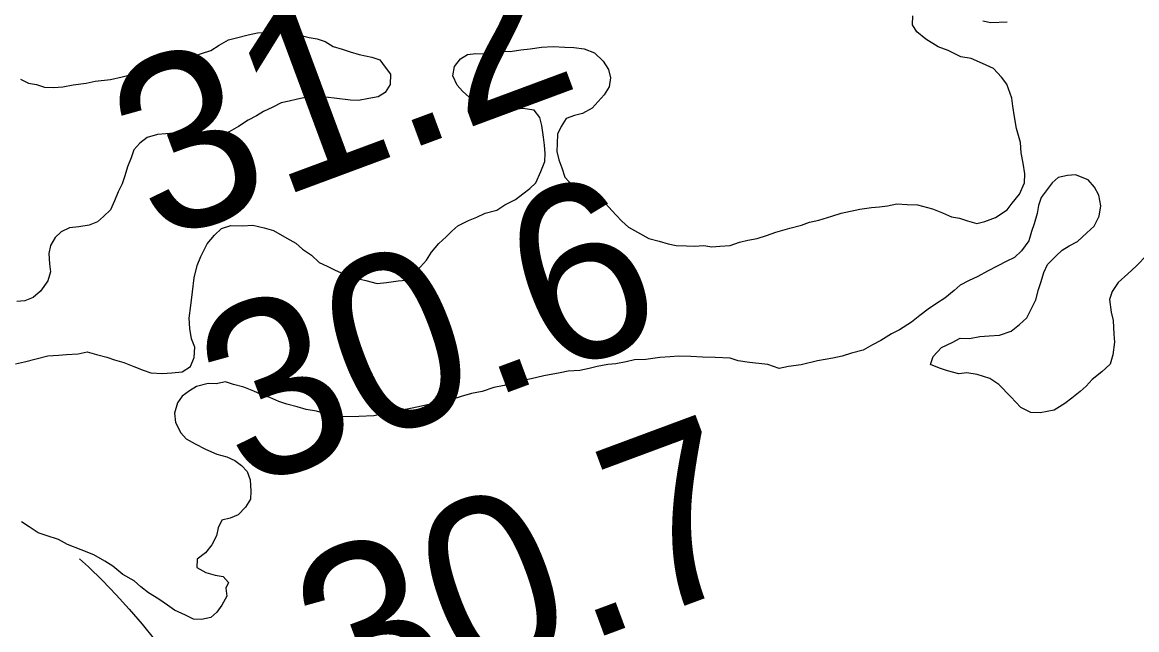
# Model space of a CAD drawing. Extents: x 3297753 to 3335611, y 652252 to 677623.
# Drawn here: x 3315263.4 to 3315689.5, y 672142.5 to 672374.7 of the extents above; entities that cross this region are included whole.
import ezdxf

# ---------------------------------------------------------------- set-up
doc = ezdxf.new("R2010")
doc.units = 0
for name, color, linetype in [('V-RIVR-EDGE', 7, 'Continuous'), ('V-RIVR-RANG', 7, 'Continuous'), ('V-ROAD-CNTR', 7, 'Continuous'), ('V-TOPO-SHOR', 7, 'Continuous')]:
    doc.layers.add(name, color=color, linetype=linetype)

msp = doc.modelspace()

# ---------------------------------------------------------------- linework, layer by layer
at = {"layer": 'V-RIVR-EDGE'}
msp.add_spline([(3319128.45, 669896.06), (3319102.43, 669879.07), (3319066.7, 669858.6), (3318998.74, 669821.54), (3318951.36, 669795.67), (3318909.43, 669773.67), (3318888.84, 669759.37), (3318855.44, 669738.9), (3318784.76, 669700.69), (3318721.46, 669664.78), (3318663.98, 669631.57), (3318611.56, 669602.22), (3318546.3, 669558.18), (3318510.56, 669535.77), (3318467.46, 669512.61), (3318428.61, 669485.17), (3318397.15, 669465.86), (3318376.19, 669455.05), (3318341.63, 669437.3), (3318289.99, 669414.16), (3318221.27, 669382.92), (3318160.71, 669354.37), (3318105.57, 669327.36), (3318072.18, 669313.09), (3318054.32, 669302.28), (3318037.62, 669291.07), (3318008.5, 669278.35), (3317934.74, 669245.57), (3317848.15, 669204.67), (3317778.28, 669175.76), (3317690.15, 669136.42), (3317626.88, 669112.54), (3317574.87, 669094.44), (3317522.09, 669077.89), (3317438.26, 669052.51), (3317361.81, 669030.2), (3317325.33, 669020.99), (3317282.65, 669010.62), (3317240.35, 669001.03), (3317194.96, 668994.94), (3317157.73, 668992.7), (3317125.14, 668988.91), (3317099.93, 668988.19), (3317080.17, 668991.73), (3317051.86, 668995.29), (3317007.27, 668998.12), (3316976.25, 668998.19), (3316933.98, 668997.13), (3316897.13, 668994.12), (3316852.89, 668984.15), (3316825.35, 668979.18), (3316789.64, 668968.41), (3316757.83, 668964.61), (3316689.18, 668960.9), (3316637.21, 668958.7), (3316609.3, 668962.26), (3316564.32, 668966.25), (3316521.67, 668969.46), (3316453.44, 668978.16), (3316408.47, 668983.7), (3316370.87, 668990.77), (3316339.49, 669003.65), (3316308.11, 669017.68), (3316175.59, 669059.12), (3316062.44, 669095.85), (3316008.96, 669111.11), (3315957.45, 669138.77), (3315917.58, 669168.73), (3315889.7, 669185.47), (3315866.09, 669203.76), (3315831.26, 669231.38), (3315800.66, 669249.29), (3315742.55, 669272.71), (3315665.47, 669308.96), (3315570.21, 669365.04), (3315493.16, 669416.03), (3315408.38, 669475.19), (3315304.61, 669540.98), (3315222.53, 669595.48), (3315155.14, 669631.71), (3315081.54, 669664.47), (3315028.85, 669686.32), (3315002.89, 669692.59), (3314990.87, 669694.17), (3314966.07, 669703.92), (3314940.51, 669718.34), (3314918.45, 669734.68), (3314896.78, 669755.67), (3314868.14, 669779.01), (3314813.17, 669818.32), (3314771.76, 669851.38), (3314741.97, 669877.83), (3314699.03, 669923.3), (3314661.54, 669973.42), (3314624.43, 670022.77), (3314598.52, 670050.36), (3314575.3, 670069.81), (3314546.64, 670087.72), (3314523.39, 670093.98), (3314495.48, 670098.32), (3314476.1, 670103.8), (3314467.97, 670107.69), (3314463.32, 670108.87), (3314460.6, 670106.16), (3314446.25, 670107.75), (3314437.35, 670115.53), (3314433.12, 670128.33), (3314431.99, 670143.07), (3314432.42, 670158.97), (3314428.94, 670163.63), (3314421.21, 670172.57), (3314382.1, 670199.43), (3314356.16, 670215), (3314336.41, 670225.14), (3314320.51, 670227.5), (3314307.71, 670227.15), (3314297.63, 670226.01), (3314289.49, 670228.74), (3314284.07, 670233.41), (3314263.58, 670256.34), (3314234.21, 670300.24), (3314210.27, 670339.85), (3314183.99, 670376.37), (3314159.64, 670409.39), (3314121.77, 670464.55), (3314083.9, 670521.65), (3314058.41, 670561.27), (3314047.57, 670571.38), (3314026.29, 670588.89), (3314010.8, 670599.78), (3314004.22, 670603.29), (3313993.75, 670604.48), (3313981.34, 670603.73), (3313978.63, 670604.9), (3313958.88, 670618.91), (3313934.12, 670640.69), (3313892.34, 670683.45), (3313876.5, 670708.7), (3313854.08, 670736.29), (3313826.22, 670759.24), (3313808.02, 670773.25), (3313806.48, 670777.9), (3313803.44, 670800.79), (3313791.12, 670838.05), (3313772.59, 670874.16), (3313744.75, 670904.87), (3313727.33, 670918.48), (3313708.73, 670925.12), (3313696.34, 670933.3), (3313689.78, 670944.95), (3313684.39, 670960.08), (3313677.07, 670978.72), (3313670.11, 670989.59), (3313656.96, 671002.42), (3313636.06, 671018.37), (3313615.56, 671042.86), (3313603.21, 671064.6), (3313592, 671080.53), (3313565.34, 671118.21), (3313548.73, 671146.95), (3313542.16, 671155.89), (3313529.39, 671167.94), (3313523.99, 671178.43), (3313524.03, 671193.94), (3313519.42, 671213.73), (3313509.42, 671244.78), (3313493.98, 671276.23), (3313469.64, 671310.8), (3313446.46, 671348.09), (3313425.21, 671380.72), (3313399.72, 671423.82), (3313367.28, 671477.81), (3313340.62, 671517.82), (3313310.86, 671556.67), (3313282.64, 671593.97), (3313261.37, 671615.74), (3313235.84, 671644.11), (3313221.55, 671667.81), (3313207.66, 671695.76), (3313192.19, 671714.41), (3313177.9, 671738.49), (3313162.86, 671770.72), (3313133.13, 671822.76), (3313095.7, 671899.25), (3313081.44, 671936.12), (3313064.47, 671974.56), (3313049.43, 672009.11), (3313032.42, 672030.87), (3313011.53, 672048.37), (3313009.99, 672053.42), (3313008.06, 672060.01), (3313006.13, 672063.51), (3312992.2, 672075.57), (3312979.83, 672090.33), (3312969.4, 672106.65), (3312960.16, 672133.82), (3312954.78, 672153.61), (3312938.56, 672181.96), (3312919.25, 672214.19), (3312906.53, 672244.47), (3312890.32, 672278.25), (3312865.61, 672319.03), (3312852.49, 672347.37), (3312845.16, 672364.45), (3312835.9, 672379.6), (3312824.29, 672390.49), (3312817.34, 672405.24), (3312803.06, 672430.1), (3312791.09, 672451.46), (3312777.55, 672467.39), (3312769.05, 672479.04), (3312760.17, 672496.52), (3312756.37, 672525.22), (3312752.93, 672545.01), (3312743.29, 672569.47), (3312730.94, 672593.93), (3312715.09, 672611.42), (3312711.23, 672618.41), (3312711.24, 672622.67), (3312712.03, 672630.04), (3312706.63, 672640.14), (3312695.41, 672653.74), (3312691.54, 672656.07), (3312691.14, 672649.87), (3312671.75, 672650.31), (3312659.34, 672651.5), (3312656.63, 672653.45), (3312655.86, 672655.78), (3312655.87, 672660.43), (3312657.43, 672663.92), (3312662.48, 672667.39), (3312665.97, 672667.77), (3312673.34, 672666.2), (3312685.35, 672662.68), (3312689.62, 672663.45), (3312690.79, 672666.55), (3312680.75, 672685.19), (3312674.19, 672698.39), (3312664.92, 672710.43), (3312661.46, 672722.85), (3312652.59, 672744.59), (3312642.56, 672764.78), (3312630.57, 672779.93), (3312620.16, 672802.45), (3312606.63, 672821.49), (3312599.68, 672834.69), (3312586.93, 672851.79), (3312575.75, 672877.02), (3312565.35, 672908.07), (3312555.31, 672925.55), (3312544.5, 672942.64), (3312535.26, 672972.13), (3312524.49, 673007.45), (3312515.25, 673033.46), (3312497.53, 673081.2), (3312492.13, 673094.79), (3312486.34, 673107.21), (3312471.64, 673121.21), (3312462.35, 673128.6), (3312455.8, 673144.9), (3312445.42, 673179.05), (3312425.74, 673220.21), (3312421.51, 673234.18), (3312420.76, 673246.2), (3312418.07, 673255.52), (3312403.05, 673297.05), (3312376.45, 673363.04), (3312353.73, 673425.15), (3312312.85, 673516.77), (3312308.21, 673522.99), (3312298.14, 673529.99), (3312295.83, 673533.88), (3312295.85, 673544.73), (3312295.12, 673561.41), (3312291.28, 673578.1), (3312279.73, 673610.7), (3312265.87, 673650.68), (3312259.71, 673670.47), (3312252.8, 673700.35), (3312246.26, 673718.98), (3312244.32, 673722.09), (3312239.68, 673724.43), (3312231.16, 673731.43), (3312227.69, 673739.58), (3312227.32, 673747.72), (3312225.82, 673765.18), (3312221.6, 673783.8), (3312215.06, 673806.7), (3312206.57, 673824.56), (3312195.79, 673854.84), (3312188.51, 673891.7), (3312185.84, 673909.15), (3312175.82, 673935.94), (3312163.09, 673960.4), (3312160, 673967.78), (3312160.04, 673981.35), (3312156.21, 674003.85), (3312152.77, 674023.64), (3312140.46, 674063.61), (3312122.78, 674126.09), (3312116.65, 674157.13), (3312105.91, 674205.24), (3312092.04, 674242.9), (3312078.92, 674267.36), (3312075.46, 674280.55), (3312073.94, 674291.42), (3312066.22, 674307.33), (3312063.91, 674314.71), (3312064.71, 674322.46), (3312065.11, 674329.05), (3312058.54, 674339.54), (3312053.53, 674350.02), (3312051.61, 674359.72), (3312049.32, 674374.47), (3312044.35, 674402.79), (3312044.36, 674407.44), (3312047.87, 674412.86), (3312049.43, 674416.35), (3312048.66, 674421.39), (3312045.18, 674426.44), (3312039.37, 674428.4), (3312032.48, 674462.93), (3312024.43, 674503.67), (3312017.91, 674530.05), (3312012.49, 674533.56), (3312009.01, 674538.61), (3312009.02, 674542.1), (3312012.13, 674544.42), (3312016.39, 674545.18), (3312017.96, 674549.83), (3312015.68, 674570.39), (3312009.91, 674590.18), (3312007.59, 674592.9), (3312003.33, 674595.24), (3311998.68, 674597.58), (3311999.85, 674600.68), (3312002.58, 674604.55), (3312002.98, 674610.75), (3311997.59, 674625.12), (3311996.83, 674634.04), (3311998.04, 674649.93), (3311996.9, 674660.41), (3311993.04, 674667.4), (3311982.99, 674679.44), (3311982.63, 674692.63), (3311982.3, 674714.74), (3311983.86, 674718.22), (3311981.19, 674735.29), (3311978.87, 674739.95), (3311972.69, 674751.6), (3311964.98, 674768.3), (3311960.36, 674783.43), (3311953.45, 674811.76), (3311951.57, 674835.81), (3311949.71, 674865.28), (3311946.65, 674884.29), (3311939.31, 674896.33), (3311937.78, 674903.71), (3311938.58, 674914.17), (3311938.22, 674925.42), (3311931.71, 674958.01), (3311920.93, 674990.23), (3311909.78, 675028.65), (3311896.69, 675065.91), (3311889.78, 675096.56), (3311885.56, 675114.41), (3311882.47, 675119.07), (3311872.01, 675124.14), (3311865.03, 675124.16), (3311859.2, 675119.13), (3311856.86, 675114.48), (3311856.85, 675109.44), (3311858.39, 675104.78), (3311869.62, 675098.94), (3311876.19, 675089.62), (3311876.19, 675087.68), (3311871.92, 675086.91), (3311863, 675086.93), (3311853.69, 675086.18), (3311849.41, 675081.54), (3311847.07, 675075.73), (3311847.06, 675072.24), (3311847.05, 675067.2), (3311849.75, 675059.43), (3311848.96, 675056.33), (3311844.3, 675053.63), (3311838.87, 675052.09), (3311833.83, 675052.1), (3311831.13, 675057.93), (3311827.66, 675068.79), (3311827.68, 675074.22), (3311826.91, 675076.16), (3311824.58, 675077.72), (3311819.54, 675077.73), (3311814.88, 675073.87), (3311809.84, 675072.72), (3311793.15, 675068.1), (3311785, 675068.12), (3311778.04, 675073.57), (3311775.72, 675079.39), (3311778.47, 675091.41), (3311781.6, 675104.2), (3311784.33, 675108.46), (3311789.38, 675112.32), (3311788.61, 675115.04), (3311783.57, 675116.99), (3311782.42, 675122.04), (3311782.43, 675125.91), (3311787.88, 675135.21), (3311787.51, 675139.09), (3311785.18, 675141.03), (3311771.6, 675136.41), (3311760.74, 675134.89), (3311735.92, 675134.17), (3311725.83, 675133.81), (3311723.51, 675134.59), (3311722.36, 675138.86), (3311722.39, 675153.6), (3311723.2, 675168.72), (3311725.94, 675175.69), (3311733.33, 675184.2), (3311735.67, 675190.79), (3311740.38, 675212.11)], degree=3, dxfattribs=at)
at = {"layer": 'V-ROAD-CNTR'}
msp.add_lwpolyline([(3315285.3, 672169.65), (3315288.71, 672166.51), (3315294.08, 672161.27), (3315299.29, 672155.88), (3315304.34, 672150.34), (3315309.23, 672144.65), (3315313.94, 672138.82), (3315318.48, 672132.85), (3315322.84, 672126.76), (3315327.03, 672120.53), (3315331.02, 672114.19), (3315334.83, 672107.73), (3315338.45, 672101.16), (3315341.87, 672094.48), (3315344.18, 672089.63)], dxfattribs=at)
at = {"layer": 'V-TOPO-SHOR'}
for points in [[(3315624.86, 672298.83), (3315628.34, 672297.81), (3315631.46, 672298.55), (3315635.49, 672300.15), (3315640.02, 672303.04), (3315641.89, 672305.6), (3315644.68, 672309.01), (3315646.63, 672313.33), (3315646.78, 672316.85), (3315646.07, 672320.85), (3315645.35, 672324.84), (3315645.08, 672328.82), (3315643.54, 672334.18), (3315642.85, 672338.61), (3315642.14, 672342.61), (3315641.83, 672345.7), (3315639.85, 672351.08), (3315637.77, 672353.81), (3315634.82, 672357.02), (3315630.5, 672358.96), (3315626.17, 672360.91), (3315622.23, 672361.52), (3315617.49, 672363.92), (3315613.58, 672365.41), (3315608.86, 672368.25), (3315605.45, 672371.04), (3315603.8, 672373.76), (3315603.95, 672377.27)], [(3315630.75, 672375.26), (3315633.8, 672374.69), (3315639.98, 672374.86)], [(3315262.75, 672352.95), (3315265.77, 672351.5), (3315268.83, 672350.93), (3315271.88, 672349.92), (3315275.39, 672349.77), (3315278.93, 672350.06), (3315282.93, 672350.78), (3315287.8, 672351.45), (3315291.36, 672352.18), (3315297.11, 672352.82), (3315301.57, 672353.95), (3315306.02, 672355.08), (3315310.9, 672355.76), (3315314.93, 672357.35), (3315318.07, 672358.54), (3315322.5, 672359.23), (3315325.64, 672360.42), (3315328.77, 672361.61), (3315331.91, 672362.8), (3315335.48, 672363.97), (3315338.66, 672366.04), (3315342.27, 672368.09), (3315345.38, 672368.84), (3315349.84, 672369.97), (3315353.39, 672370.7), (3315357.81, 672370.96), (3315361.33, 672370.81), (3315364.83, 672370.22), (3315368.35, 672370.07), (3315373.15, 672368.98), (3315376.21, 672368.42), (3315379.25, 672367.4), (3315382.25, 672365.52), (3315385.74, 672364.49), (3315388.78, 672363.48), (3315392.26, 672362.45), (3315397.06, 672361.36), (3315400.1, 672360.35), (3315402.19, 672357.62), (3315404.28, 672354.89), (3315404.11, 672350.93), (3315402.22, 672347.93), (3315399.5, 672346.28), (3315395.95, 672345.55), (3315391.95, 672344.83), (3315388.88, 672344.96), (3315382.74, 672345.67), (3315378.35, 672346.29), (3315375.26, 672345.98), (3315372.18, 672346.11), (3315368.62, 672345.38), (3315365.51, 672344.63), (3315362.39, 672343.89), (3315359.24, 672342.26), (3315355.65, 672340.65), (3315352.93, 672339), (3315349.78, 672337.37), (3315346.15, 672334.88), (3315342.53, 672332.83), (3315338.96, 672331.66), (3315335.38, 672330.49), (3315332.29, 672330.18), (3315328.33, 672330.35), (3315324.41, 672331.39), (3315321.37, 672332.4), (3315318.27, 672332.09), (3315315.17, 672331.79), (3315311.16, 672330.63), (3315308.42, 672328.55), (3315306.11, 672326), (3315305.1, 672322.96), (3315303.63, 672319.49), (3315302.61, 672316.01), (3315301.59, 672312.97), (3315300.14, 672309.95), (3315298.68, 672306.49), (3315297.21, 672303.02), (3315294.46, 672300.5), (3315292.16, 672298.39), (3315289.03, 672297.2)], [(3315440.36, 672301.81), (3315444.82, 672302.94), (3315447.99, 672305.01), (3315452.04, 672307.04), (3315454.77, 672309.13), (3315457.51, 672311.21), (3315459.8, 672313.32), (3315461.74, 672317.64), (3315463.23, 672321.55), (3315463.36, 672324.63), (3315463.05, 672327.72), (3315462.74, 672330.82), (3315462.05, 672335.26), (3315461.3, 672338.37), (3315459.21, 672341.1), (3315454.83, 672341.73), (3315451.73, 672341.42), (3315447.79, 672342.03), (3315444.29, 672342.62), (3315441.25, 672343.63), (3315437.79, 672345.09), (3315434.31, 672346.12), (3315431.76, 672348.44), (3315429.66, 672350.73), (3315428.05, 672354.32), (3315428.64, 672357.82), (3315430.96, 672360.81), (3315433.68, 672362.45), (3315436.78, 672362.76), (3315439.86, 672362.63), (3315443.39, 672362.93), (3315446.51, 672363.68), (3315450.03, 672363.53), (3315454.02, 672364.24), (3315457.56, 672364.53), (3315462, 672365.22), (3315466.41, 672365.47), (3315470.81, 672365.29), (3315474.33, 672365.14), (3315478.27, 672364.53), (3315482.18, 672363.04), (3315485.56, 672359.82), (3315487.63, 672356.64), (3315488.38, 672353.53), (3315487.79, 672350.03), (3315485.9, 672347.02), (3315483.59, 672344.48), (3315481.28, 672341.93), (3315477.67, 672339.88), (3315474.55, 672339.13), (3315471.42, 672337.94), (3315469.53, 672334.94), (3315468.08, 672331.92), (3315467.93, 672328.4), (3315467.8, 672325.32), (3315468.54, 672322.2), (3315469.73, 672319.07), (3315470.91, 672315.49), (3315473.85, 672312.28), (3315476.9, 672311.27), (3315480.78, 672309.34), (3315484.24, 672307.88), (3315487.61, 672304.21), (3315490.56, 672301), (3315492.67, 672298.71), (3315495.21, 672296.4), (3315498.66, 672294.49), (3315502.96, 672292.1), (3315506.88, 672291.06), (3315510.37, 672290.03), (3315513.43, 672289.45), (3315517.38, 672289.29), (3315520.46, 672289.16), (3315524, 672289.45), (3315527.06, 672288.88), (3315530.16, 672289.19), (3315534.14, 672289.46), (3315537.71, 672290.63), (3315540.83, 672291.38), (3315544.38, 672292.11), (3315547.96, 672293.28), (3315551.53, 672294.45), (3315556.89, 672295.99), (3315561.34, 672297.12), (3315564.47, 672298.31), (3315568.03, 672299.04), (3315572.94, 672300.59), (3315576.52, 672301.76), (3315580.07, 672302.49), (3315583.63, 672303.23), (3315588.06, 672303.92), (3315591.16, 672304.23), (3315594.26, 672304.54), (3315597.82, 672305.27), (3315601.78, 672305.1), (3315605.73, 672304.93), (3315611.4, 672303.37), (3315615.3, 672301.89), (3315618.76, 672300.41), (3315621.82, 672299.84), (3315624.86, 672298.83)], [(3315624.6, 672240.68), (3315621.5, 672240.37), (3315617.14, 672241.44), (3315614.1, 672242.45), (3315610.64, 672243.92), (3315611.65, 672246.96), (3315614.88, 672250.35), (3315618.93, 672252.38), (3315622.08, 672254.01), (3315625.6, 672253.86), (3315629.6, 672254.57), (3315633.14, 672254.86), (3315637.11, 672255.13), (3315641.58, 672256.71), (3315644.77, 672259.21), (3315647.53, 672261.74), (3315649.45, 672265.63), (3315650.9, 672268.65), (3315651.95, 672272.57), (3315652.96, 672275.61), (3315653.99, 672279.09), (3315655.44, 672282.12), (3315658.67, 672285.51), (3315660.96, 672287.61), (3315663.67, 672289.26), (3315666.83, 672290.89), (3315670.5, 672294.26), (3315673.25, 672296.79), (3315675.17, 672300.67), (3315675.78, 672304.61), (3315675.07, 672308.6), (3315673.44, 672311.76), (3315670.91, 672314.51), (3315666.15, 672316.47), (3315663.05, 672316.16), (3315659.5, 672315.43), (3315657.2, 672313.33), (3315655.33, 672310.76), (3315653, 672307.78), (3315651.99, 672304.73), (3315651.42, 672301.68), (3315650.38, 672297.75), (3315649.36, 672294.71), (3315648.33, 672291.23), (3315645.53, 672287.39), (3315642.78, 672284.85), (3315639.62, 672283.23), (3315636.47, 672281.6), (3315632.42, 672279.57), (3315628.81, 672277.52), (3315625.21, 672275.91), (3315622.06, 672274.28), (3315619.77, 672272.17), (3315616.12, 672269.24), (3315612.95, 672267.17), (3315609.77, 672265.1), (3315606.58, 672262.6), (3315603.39, 672260.09), (3315598.86, 672257.19), (3315595.71, 672255.57), (3315591.64, 672253.09), (3315588.49, 672251.46), (3315584.88, 672249.42), (3315580.42, 672248.28), (3315576.85, 672247.11), (3315573.29, 672246.38), (3315567.52, 672245.3), (3315561.28, 672243.81), (3315556.41, 672243.13), (3315552.85, 672242.4), (3315548.51, 672243.91), (3315541.49, 672244.65), (3315537.11, 672245.27), (3315534.07, 672246.28), (3315528.35, 672246.52), (3315523.51, 672246.73), (3315519.11, 672246.91), (3315514.28, 672247.12), (3315511.18, 672246.81), (3315507.2, 672246.54), (3315501.89, 672245.88), (3315497.47, 672245.63), (3315494.35, 672244.88), (3315490.36, 672244.17), (3315487.26, 672243.86), (3315483.26, 672243.15), (3315480.15, 672242.4), (3315476.59, 672241.67), (3315472.17, 672241.41), (3315469.06, 672240.66), (3315462.84, 672239.6), (3315457.95, 672238.49), (3315453.05, 672237.38), (3315447.7, 672235.84), (3315443.71, 672235.13), (3315439.23, 672233.55), (3315435.24, 672232.84), (3315431.22, 672231.69), (3315427.65, 672230.52), (3315423.67, 672230.25), (3315420.54, 672229.06)], [(3315260.79, 672244.2), (3315264.34, 672244.93), (3315268.8, 672246.06), (3315273.25, 672247.2), (3315277.23, 672247.47), (3315280.33, 672247.78), (3315284.74, 672248.03), (3315288.3, 672248.76), (3315291.78, 672247.73), (3315295.7, 672246.69), (3315298.74, 672245.68), (3315302.23, 672244.65), (3315306.13, 672243.16), (3315309.59, 672241.69), (3315312.63, 672240.68), (3315317.03, 672240.49), (3315320.57, 672240.78), (3315324.55, 672241.06), (3315327.72, 672243.12), (3315329.19, 672246.59), (3315329.35, 672250.55), (3315328.17, 672253.68), (3315327.45, 672257.68), (3315327.18, 672261.66), (3315327.83, 672266.47), (3315328.49, 672271.73), (3315329.15, 672276.99), (3315330.24, 672281.8), (3315331.71, 672285.26), (3315334.11, 672290), (3315336.9, 672293.41), (3315339.65, 672295.94), (3315343.22, 672297.11), (3315347.62, 672296.92), (3315351.6, 672297.19), (3315355.96, 672296.13), (3315359.44, 672295.1), (3315364.61, 672292.24), (3315368.05, 672290.33), (3315370.6, 672288.02), (3315374.02, 672285.67), (3315376.99, 672282.9), (3315380.01, 672281.45), (3315383.04, 672280), (3315387.36, 672278.05), (3315390.4, 672277.04), (3315394.76, 672275.98), (3315399.12, 672274.91), (3315402.66, 672275.2), (3315407.1, 672275.9), (3315410.2, 672276.2), (3315412.95, 672278.73), (3315415.7, 672281.26), (3315418.01, 672283.81), (3315419.9, 672286.81), (3315422.69, 672290.21), (3315425.44, 672292.74), (3315427.73, 672294.85), (3315430.02, 672296.95), (3315434.07, 672298.99), (3315437.21, 672300.18), (3315440.36, 672301.81)], [(3315289.03, 672297.2), (3315285.03, 672296.49), (3315281.5, 672296.2), (3315278.34, 672294.57), (3315276.05, 672292.46), (3315274.16, 672289.46), (3315273.59, 672286.4), (3315273.86, 672282.42), (3315274.17, 672279.32), (3315273.14, 672275.84), (3315270.34, 672272), (3315267.58, 672269.47), (3315264.45, 672268.28), (3315261.35, 672267.97)], [(3315693.49, 672285.79), (3315689.35, 672281.56), (3315686.14, 672278.61), (3315682.47, 672275.24), (3315680.12, 672271.82), (3315679.11, 672268.78), (3315679.78, 672263.9), (3315680.53, 672260.78), (3315680.75, 672255.49), (3315681.06, 672252.39), (3315680.42, 672247.57), (3315679.39, 672244.09), (3315676.18, 672241.14), (3315672.53, 672238.21), (3315670.22, 672235.66), (3315667.92, 672233.56), (3315664.73, 672231.05), (3315662, 672228.96), (3315657.93, 672226.49), (3315652.6, 672225.4), (3315649.08, 672225.54), (3315645.19, 672227.47), (3315641.4, 672231.6), (3315636.75, 672236.2), (3315633.33, 672238.55), (3315628.54, 672240.07), (3315624.6, 672240.68)], [(3315420.54, 672229.06), (3315416.08, 672227.93), (3315412.53, 672227.2), (3315408.53, 672226.48), (3315404.54, 672225.77), (3315401.42, 672225.02), (3315397.86, 672224.29), (3315392.13, 672224.09), (3315386.39, 672223.9), (3315382.45, 672224.5), (3315379.39, 672225.07), (3315375.91, 672226.1), (3315371.97, 672226.71), (3315368.49, 672227.74), (3315364.56, 672228.79), (3315361.52, 672229.8), (3315358.06, 672231.27), (3315355.02, 672232.28), (3315352, 672233.72), (3315348.09, 672235.21), (3315344.17, 672236.26), (3315341.13, 672237.27), (3315337.57, 672236.54), (3315334.49, 672236.67), (3315330.04, 672235.54), (3315327.33, 672233.89), (3315324.59, 672231.8), (3315322.72, 672229.24), (3315321.68, 672225.32), (3315321.97, 672221.78), (3315324, 672217.73), (3315326.1, 672215.43), (3315329.55, 672213.53), (3315333.43, 672211.6), (3315337.76, 672209.65), (3315341.68, 672208.6), (3315344.7, 672207.15), (3315347.27, 672205.28), (3315349.37, 672202.99), (3315350.56, 672199.86), (3315350.81, 672195.44), (3315350.68, 672192.36), (3315348.79, 672189.36), (3315346.02, 672186.39), (3315342.89, 672185.2), (3315339.77, 672184.45), (3315338.32, 672181.43), (3315337.75, 672178.37), (3315335.85, 672174.93), (3315333.51, 672171.94), (3315330.32, 672169.43), (3315330.19, 672166.35), (3315333.64, 672164.44), (3315337.12, 672163.41), (3315340.18, 672162.84), (3315342.29, 672160.55), (3315341.31, 672158.39)], [(3315341.31, 672158.39), (3315341.62, 672155.29), (3315339.71, 672151.85), (3315337.84, 672149.28), (3315335.55, 672147.18), (3315331.99, 672146.45), (3315328.91, 672146.58), (3315325.89, 672148.03), (3315321.57, 672149.97), (3315319, 672151.84), (3315315.58, 672154.19), (3315311.71, 672156.56), (3315308.73, 672158.89), (3315306.18, 672161.2), (3315301.88, 672163.58), (3315298.05, 672166.83), (3315295.04, 672168.72), (3315290.74, 672171.1), (3315285.97, 672173.07), (3315280.77, 672175.05), (3315277.33, 672176.96), (3315272.54, 672178.49), (3315269.5, 672179.5), (3315266.08, 672181.84), (3315263.07, 672183.73)]]:
    msp.add_lwpolyline(points, dxfattribs=at)

# ---------------------------------------------------------------- texts
at = {"layer": 'V-RIVR-RANG'}
for s, p in [('31.2', (3315314.81, 672290.06)), ('30.6', (3315348.11, 672195.76)), ('30.7', (3315384.88, 672102.74))]:
    msp.add_text(s, height=67, rotation=20.3683, dxfattribs=at).set_placement(p)

doc.saveas('drawing.dxf')
